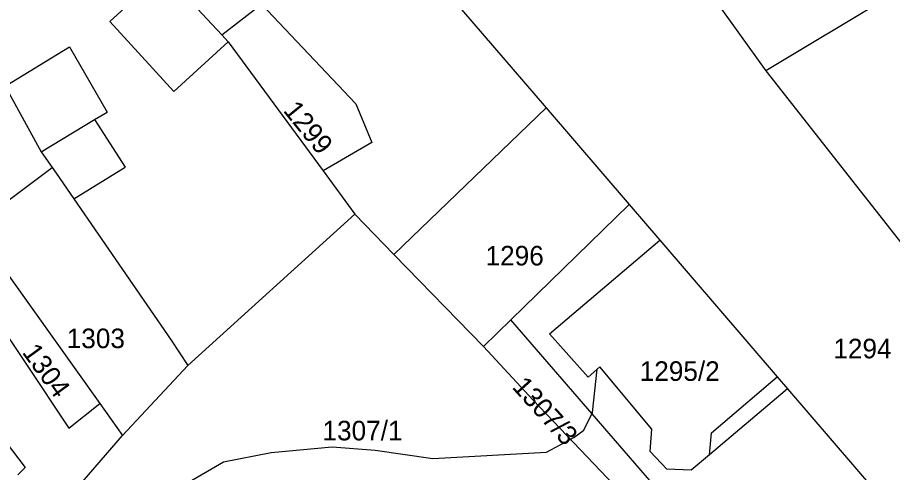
# Model space of a CAD drawing. Extents: x -601580 to 4, y -1204314 to 4.
# Drawn here: x -599936.3 to -599880.4, y -1203526.1 to -1203497 of the extents above; entities that cross this region are included whole.
import ezdxf

# ---------------------------------------------------------------- set-up
doc = ezdxf.new("R2010")
doc.units = 0
for name, color, linetype in [('00-KN-HRANICE PARCEL', 7, 'Continuous'), ('00-KN-PARC. CISLA', 7, 'Continuous'), ('00-KN-VNITRNI KRESBA', 7, 'Continuous'), ('00-SITE KOM. KABEL', 7, 'Continuous')]:
    doc.layers.add(name, color=color, linetype=linetype)

msp = doc.modelspace()

# ---------------------------------------------------------------- linework, layer by layer
at = {"layer": '00-KN-HRANICE PARCEL'}
for p, q in [((-599893.45, -1203493.46), (-599888.45, -1203500.45)), ((-599909.83, -1203494.28), (-599902.49, -1203502.82)), ((-599879.43, -1203495.03), (-599888.45, -1203500.45)), ((-599923.21, -1203498.15), (-599922.8, -1203498.59)), ((-599922.8, -1203498.59), (-599916.74, -1203506.83)), ((-599888.45, -1203500.45), (-599862.35, -1203533.67)), ((-599902.49, -1203502.82), (-599912.21, -1203512.17)), ((-599902.49, -1203502.82), (-599897.18, -1203508.99)), ((-599938.36, -1203509.85), (-599934.05, -1203506.62)), ((-599916.74, -1203506.83), (-599914.7, -1203509.61)), ((-599904.74, -1203516.35), (-599897.18, -1203508.99)), ((-599897.18, -1203508.99), (-599895.23, -1203511.26)), ((-599925.38, -1203519.26), (-599914.7, -1203509.61)), ((-599914.7, -1203509.61), (-599912.21, -1203512.17)), ((-599912.21, -1203512.17), (-599906.49, -1203518.05)), ((-599936.81, -1203513.54), (-599931, -1203521.7)), ((-599906.49, -1203518.05), (-599904.74, -1203516.35)), ((-599881.87, -1203542.73), (-599904.74, -1203516.35)), ((-599926.45, -1203517.66), (-599925.38, -1203519.26)), ((-599929.55, -1203523.74), (-599925.38, -1203519.26)), ((-599887.07, -1203520.75), (-599871.22, -1203539.18)), ((-599935.77, -1203525.79), (-599936.24, -1203526.24))]:
    msp.add_line(p, q, dxfattribs=at)
for points in [[(-599926.92, -1203494.14), (-599926.33, -1203494.78), (-599923.21, -1203498.15)], [(-599923.21, -1203498.15), (-599920.68, -1203496.2), (-599914.65, -1203502.56)], [(-599937.04, -1203501.43), (-599934.74, -1203505.62), (-599934.05, -1203506.62)], [(-599914.65, -1203502.56), (-599913.62, -1203505.03), (-599916.74, -1203506.83)], [(-599934.05, -1203506.62), (-599933.8, -1203506.99), (-599932.67, -1203508.63), (-599926.45, -1203517.66)], [(-599887.07, -1203520.75), (-599887.49, -1203521.11), (-599892.06, -1203524.98), (-599893.22, -1203525.96), (-599894.77, -1203525.88), (-599895.84, -1203524.75), (-599895.74, -1203523.33), (-599899.06, -1203519.35), (-599899.81, -1203520.01), (-599902.27, -1203517.24), (-599895.23, -1203511.26)], [(-599895.23, -1203511.26), (-599887.72, -1203519.99), (-599887.07, -1203520.75)], [(-599936.81, -1203513.54), (-599938.5, -1203515.02), (-599932.99, -1203523.27), (-599931, -1203521.7)], [(-599882.63, -1203543.17), (-599903.32, -1203521.48), (-599906.49, -1203518.05)], [(-599940.67, -1203519.4), (-599940.38, -1203519.75), (-599935.77, -1203525.79)], [(-599931, -1203521.7), (-599929.92, -1203523.22), (-599929.55, -1203523.74)], [(-599934.12, -1203529.01), (-599931.32, -1203525.78), (-599929.55, -1203523.74)]]:
    msp.add_lwpolyline(points, dxfattribs=at)
at = {"layer": '00-KN-VNITRNI KRESBA'}
for p, q in [((-599926.92, -1203494.14), (-599930.37, -1203497.31)), ((-599930.37, -1203497.31), (-599926.28, -1203501.77)), ((-599937.04, -1203501.43), (-599932.93, -1203498.91)), ((-599932.93, -1203498.91), (-599930.54, -1203503.08)), ((-599926.28, -1203501.77), (-599922.8, -1203498.59)), ((-599931.34, -1203503.56), (-599930.54, -1203503.08)), ((-599934.74, -1203505.62), (-599931.34, -1203503.56)), ((-599931.34, -1203503.56), (-599929.39, -1203506.61)), ((-599932.67, -1203508.63), (-599929.39, -1203506.61)), ((-599888.16, -1203520.35), (-599887.72, -1203519.99)), ((-599891.92, -1203523.57), (-599888.16, -1203520.35)), ((-599892.06, -1203524.98), (-599891.92, -1203523.57))]:
    msp.add_line(p, q, dxfattribs=at)
at = {"layer": '00-SITE KOM. KABEL'}
msp.add_lwpolyline([(-599929.69, -1203532.27), (-599929.34, -1203531.36), (-599927.43, -1203528.72), (-599925.56, -1203526.85), (-599923.09, -1203525.41), (-599920.05, -1203524.82), (-599916.15, -1203524.47), (-599913.41, -1203524.67), (-599909.73, -1203525.2), (-599902.46, -1203524.81), (-599900.71, -1203523.86), (-599900.08, -1203523.39), (-599899.52, -1203522.27), (-599899.23, -1203519.5)], dxfattribs=at)

# ---------------------------------------------------------------- texts
at = {"layer": '00-KN-PARC. CISLA'}
for s, rotation, p in [('1299', 309, (-599919.332, -1203503.003)), ('1304', 306, (-599936.007, -1203518.432)), ('1307/3', 312, (-599904.715, -1203520.673))]:
    msp.add_text(s, height=1.25, rotation=rotation, dxfattribs=at).set_placement(p)
for s, p in [('1296', (-599906.357, -1203512.88)), ('1303', (-599933.117, -1203518.16)), ('1294', (-599884.137, -1203518.81)), ('1295/2', (-599896.508, -1203520.25)), ('1307/1', (-599916.775, -1203524.05))]:
    msp.add_text(s, height=1.25, dxfattribs=at).set_placement(p)

doc.saveas('drawing.dxf')
